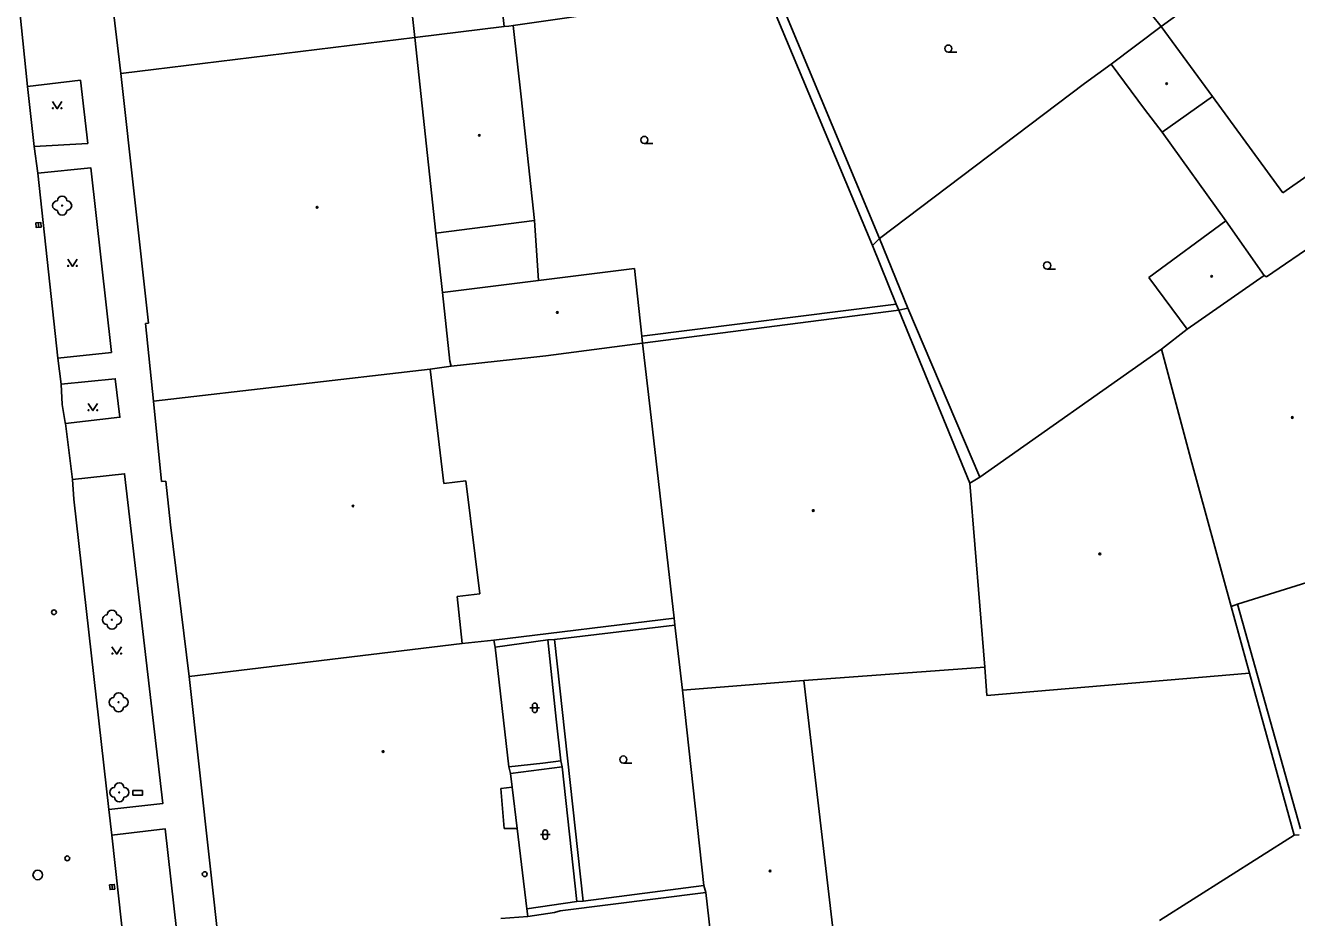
# Model space of a CAD drawing. Extents: x -599770 to -598493, y -1162076 to -1159209.
# Drawn here: x -598955.3 to -598888.7, y -1159808.1 to -1159761.3 of the extents above; entities that cross this region are included whole.
import ezdxf

# ---------------------------------------------------------------- set-up
doc = ezdxf.new("R2010")
doc.units = 0
doc.layers.add('Podklad', color=7, linetype='Continuous')

msp = doc.modelspace()

# ---------------------------------------------------------------- linework, layer by layer
at = {"layer": 'Podklad'}
for p, q in [((-598906.95, -1159762.688), (-598906.512, -1159762.688)), ((-598922.88, -1159767.477), (-598922.442, -1159767.477)), ((-598954.64, -1159771.625), (-598954.62, -1159771.875)), ((-598901.77, -1159774.058), (-598901.332, -1159774.058)), ((-598928.873, -1159797.058), (-598928.373, -1159797.058)), ((-598928.748, -1159796.933), (-598928.748, -1159797.183)), ((-598928.498, -1159796.933), (-598928.498, -1159797.183)), ((-598923.98, -1159799.957), (-598923.543, -1159799.957)), ((-598928.323, -1159803.708), (-598927.823, -1159803.708)), ((-598928.198, -1159803.583), (-598928.198, -1159803.833)), ((-598927.948, -1159803.583), (-598927.948, -1159803.833)), ((-598950.782, -1159806.326), (-598950.758, -1159806.574))]:
    msp.add_line(p, q, dxfattribs=at)
for points in [[(-598950.31, -1159763.8), (-598951.86, -1159750.9)], [(-598936.01, -1159752.06), (-598931.34, -1159751.33), (-598930.23, -1159761.35)], [(-598936.01, -1159752.06), (-598934.91, -1159761.92)], [(-598895.8, -1159761.35), (-598883.18, -1159752.19)], [(-598955.93, -1159757.47), (-598955.2, -1159764.48)], [(-598910.93, -1159772.82), (-598916.51, -1159759.46)], [(-598916.1, -1159759.18), (-598910.55, -1159772.46)], [(-598925.97, -1159760.74), (-598929.76, -1159761.29)], [(-598895.8, -1159761.35), (-598896.3, -1159760.71)], [(-598934.91, -1159761.92), (-598930.23, -1159761.35), (-598929.98, -1159761.32)], [(-598929.98, -1159761.32), (-598929.76, -1159761.29)], [(-598929.76, -1159761.29), (-598929.34, -1159765.03)], [(-598898.42, -1159763.31), (-598895.8, -1159761.35)], [(-598893.11, -1159765.01), (-598895.8, -1159761.35)], [(-598934.91, -1159761.92), (-598950.31, -1159763.8)], [(-598933.8, -1159772.17), (-598934.91, -1159761.92)], [(-598948.86, -1159776.89), (-598950.31, -1159763.8)], [(-598899.82, -1159764.33), (-598898.42, -1159763.31)], [(-598896.67, -1159765.68), (-598898.42, -1159763.31)], [(-598955.2, -1159764.48), (-598952.43, -1159764.16), (-598952.05, -1159767.47), (-598954.85, -1159767.63)], [(-598955.2, -1159764.48), (-598954.85, -1159767.63)], [(-598910.55, -1159772.46), (-598899.82, -1159764.33)], [(-598929.34, -1159765.03), (-598928.63, -1159771.52)], [(-598893.11, -1159765.01), (-598895.74, -1159766.88)], [(-598889.42, -1159770.06), (-598893.11, -1159765.01)], [(-598953.9, -1159765.275), (-598953.65, -1159765.65), (-598953.4, -1159765.275)], [(-598895.74, -1159766.88), (-598896.67, -1159765.68)], [(-598892.4, -1159771.53), (-598895.74, -1159766.88)], [(-598954.85, -1159767.63), (-598954.66, -1159769.03)], [(-598954.66, -1159769.03), (-598951.89, -1159768.75), (-598950.81, -1159778.43), (-598953.62, -1159778.73)], [(-598954.66, -1159769.03), (-598953.62, -1159778.73)], [(-598888.15, -1159769.17), (-598889.42, -1159770.06)], [(-598928.63, -1159771.52), (-598933.8, -1159772.17)], [(-598928.63, -1159771.52), (-598928.43, -1159774.66)], [(-598896.45, -1159774.5), (-598892.4, -1159771.53)], [(-598892.4, -1159771.53), (-598890.4, -1159774.4)], [(-598933.8, -1159772.17), (-598933.46, -1159775.29)], [(-598910.93, -1159772.82), (-598910.55, -1159772.46)], [(-598910.55, -1159772.46), (-598909.07, -1159776.11)], [(-598909.68, -1159775.89), (-598910.93, -1159772.82)], [(-598890.28, -1159774.47), (-598887.56, -1159772.62)], [(-598953.1, -1159773.545), (-598952.85, -1159773.92), (-598952.6, -1159773.545)], [(-598928.43, -1159774.66), (-598923.39, -1159774.02)], [(-598923.39, -1159774.02), (-598923.02, -1159777.57)], [(-598890.4, -1159774.4), (-598894.44, -1159777.21)], [(-598890.4, -1159774.4), (-598890.28, -1159774.47)], [(-598933.46, -1159775.29), (-598928.43, -1159774.66)], [(-598894.44, -1159777.21), (-598896.45, -1159774.5)], [(-598933.46, -1159775.29), (-598933.07, -1159778.88)], [(-598923.02, -1159777.57), (-598909.68, -1159775.89)], [(-598922.98, -1159777.95), (-598909.54, -1159776.22)], [(-598909.54, -1159776.22), (-598909.68, -1159775.89)], [(-598909.07, -1159776.11), (-598909.54, -1159776.22)], [(-598909.54, -1159776.22), (-598905.82, -1159785.29)], [(-598909.07, -1159776.11), (-598905.3, -1159784.97)], [(-598949.02, -1159776.91), (-598948.86, -1159776.89)], [(-598948.61, -1159780.99), (-598949.02, -1159776.91)], [(-598923.02, -1159777.57), (-598922.98, -1159777.95)], [(-598895.78, -1159778.25), (-598894.44, -1159777.21)], [(-598928.05, -1159778.61), (-598922.98, -1159777.95)], [(-598922.58, -1159781.38), (-598922.98, -1159777.95)], [(-598905.3, -1159784.97), (-598895.78, -1159778.25)], [(-598894.24, -1159784.02), (-598895.78, -1159778.25)], [(-598953.62, -1159778.73), (-598953.45, -1159780.09)], [(-598933.07, -1159778.88), (-598933, -1159779.15)], [(-598928.99, -1159778.72), (-598933, -1159779.15)], [(-598928.99, -1159778.72), (-598928.05, -1159778.61)], [(-598934.1, -1159779.3), (-598948.61, -1159780.99)], [(-598933, -1159779.15), (-598934.1, -1159779.3)], [(-598934.1, -1159779.3), (-598933.38, -1159785.3)], [(-598953.22, -1159782.15), (-598950.36, -1159781.83), (-598950.61, -1159779.81), (-598953.45, -1159780.09)], [(-598953.45, -1159780.09), (-598953.39, -1159781.16), (-598953.23, -1159782.11), (-598953.22, -1159782.15)], [(-598952.03, -1159781.105), (-598951.78, -1159781.48), (-598951.53, -1159781.105)], [(-598948.19, -1159785.2), (-598948.61, -1159780.99)], [(-598921.32, -1159792.35), (-598922.58, -1159781.38)], [(-598953.22, -1159782.15), (-598952.85, -1159785.09)], [(-598894.24, -1159784.02), (-598892.12, -1159791.74)], [(-598952.85, -1159785.09), (-598950.12, -1159784.79), (-598948.12, -1159802.08), (-598950.95, -1159802.39)], [(-598952.85, -1159785.09), (-598952.78, -1159786.12), (-598950.95, -1159802.39)], [(-598905.82, -1159785.29), (-598905.3, -1159784.97)], [(-598947.96, -1159785.17), (-598948.19, -1159785.2)], [(-598947.72, -1159787.47), (-598947.96, -1159785.17)], [(-598933.38, -1159785.3), (-598932.23, -1159785.16)], [(-598932.23, -1159785.16), (-598931.51, -1159791.08)], [(-598905.82, -1159785.29), (-598905.03, -1159794.93)], [(-598946.73, -1159795.41), (-598947.72, -1159787.47)], [(-598886.48, -1159789.97), (-598891.79, -1159791.62)], [(-598931.51, -1159791.08), (-598932.69, -1159791.23)], [(-598932.69, -1159791.23), (-598932.43, -1159793.69)], [(-598891.79, -1159791.62), (-598892.12, -1159791.74)], [(-598892.12, -1159791.74), (-598891.16, -1159795.25)], [(-598891.79, -1159791.62), (-598888.5, -1159803.41)], [(-598921.32, -1159792.35), (-598930.77, -1159793.52)], [(-598921.28, -1159792.72), (-598921.32, -1159792.35)], [(-598927.58, -1159793.48), (-598921.28, -1159792.72)], [(-598920.88, -1159796.14), (-598921.28, -1159792.72)], [(-598932.43, -1159793.69), (-598946.73, -1159795.41)], [(-598932.43, -1159793.69), (-598930.77, -1159793.52)], [(-598930.77, -1159793.52), (-598930.7, -1159793.88)], [(-598930.7, -1159793.88), (-598927.94, -1159793.5)], [(-598927.94, -1159793.5), (-598927.58, -1159793.48)], [(-598927.5, -1159797.66), (-598927.94, -1159793.5)], [(-598927.58, -1159793.48), (-598926.08, -1159807.2)], [(-598950.78, -1159793.865), (-598950.53, -1159794.24), (-598950.28, -1159793.865)], [(-598930.7, -1159793.88), (-598929.98, -1159800.15)], [(-598905.03, -1159794.93), (-598914.53, -1159795.62)], [(-598904.94, -1159796.42), (-598905.03, -1159794.93)], [(-598945.12, -1159809.94), (-598946.73, -1159795.41)], [(-598914.53, -1159795.62), (-598920.88, -1159796.14)], [(-598914.53, -1159795.62), (-598912.28, -1159814.74)], [(-598891.16, -1159795.25), (-598904.94, -1159796.42)], [(-598891.16, -1159795.25), (-598888.83, -1159803.74)], [(-598919.76, -1159806.37), (-598920.88, -1159796.14)], [(-598927.25, -1159799.84), (-598927.5, -1159797.66)], [(-598929.98, -1159800.15), (-598928.2, -1159799.96)], [(-598929.98, -1159800.15), (-598929.89, -1159800.51)], [(-598929.89, -1159800.51), (-598927.18, -1159800.15)], [(-598928.2, -1159799.96), (-598927.25, -1159799.84)], [(-598927.18, -1159800.15), (-598927.25, -1159799.84)], [(-598926.42, -1159807.22), (-598927.18, -1159800.15)], [(-598929.89, -1159800.51), (-598929.81, -1159801.21)], [(-598929.81, -1159801.21), (-598930.4, -1159801.28)], [(-598930.4, -1159801.28), (-598930.23, -1159803.38)], [(-598929.81, -1159801.21), (-598929.55, -1159803.39)], [(-598950.95, -1159802.39), (-598950.79, -1159803.73)], [(-598948.8, -1159821.29), (-598946.02, -1159820.95), (-598948, -1159803.4), (-598950.79, -1159803.73)], [(-598950.79, -1159803.73), (-598948.97, -1159820.28), (-598948.8, -1159821.29)], [(-598930.23, -1159803.38), (-598929.55, -1159803.39)], [(-598929.55, -1159803.39), (-598929.04, -1159807.59)], [(-598888.83, -1159803.74), (-598895.88, -1159808.2)], [(-598888.83, -1159803.74), (-598888.57, -1159803.72)], [(-598919.76, -1159806.37), (-598926.08, -1159807.2)], [(-598919.65, -1159806.74), (-598919.76, -1159806.37)], [(-598919.65, -1159806.74), (-598927.29, -1159807.7)], [(-598918.66, -1159815.5), (-598919.65, -1159806.74)], [(-598926.42, -1159807.22), (-598929.04, -1159807.59)], [(-598929.04, -1159807.59), (-598928.99, -1159808)], [(-598927.29, -1159807.7), (-598927.58, -1159807.79)], [(-598926.08, -1159807.2), (-598926.42, -1159807.22)], [(-598928.99, -1159808), (-598930.4, -1159808.11)], [(-598927.58, -1159807.79), (-598928.99, -1159808)]]:
    msp.add_lwpolyline(points, dxfattribs=at)
for points in [[(-598954.765, -1159771.635), (-598954.745, -1159771.885), (-598954.495, -1159771.865), (-598954.515, -1159771.615)], [(-598949.68, -1159801.645), (-598949.18, -1159801.645), (-598949.18, -1159801.395), (-598949.68, -1159801.395)], [(-598950.907, -1159806.338), (-598950.882, -1159806.587), (-598950.633, -1159806.562), (-598950.658, -1159806.313)]]:
    msp.add_lwpolyline(points, close=True, dxfattribs=at)
for centre, radius in [((-598906.95, -1159762.5), 0.188), ((-598895.51, -1159764.34), 0.045), ((-598895.51, -1159764.34), 0.0199), ((-598953.875, -1159765.625), 0.025), ((-598953.425, -1159765.625), 0.025), ((-598931.53, -1159767.05), 0.045), ((-598931.53, -1159767.05), 0.0199), ((-598922.88, -1159767.29), 0.188), ((-598953.39, -1159770.73), 0.025), ((-598940.03, -1159770.82), 0.045), ((-598940.03, -1159770.82), 0.0199), ((-598901.77, -1159773.87), 0.188), ((-598953.075, -1159773.895), 0.025), ((-598952.625, -1159773.895), 0.025), ((-598893.15, -1159774.44), 0.045), ((-598893.15, -1159774.44), 0.0199), ((-598927.44, -1159776.33), 0.045), ((-598927.44, -1159776.33), 0.0199), ((-598952.005, -1159781.455), 0.025), ((-598951.555, -1159781.455), 0.025), ((-598888.92, -1159781.84), 0.045), ((-598888.92, -1159781.84), 0.0199), ((-598938.15, -1159786.48), 0.045), ((-598938.15, -1159786.48), 0.0199), ((-598914.03, -1159786.72), 0.045), ((-598914.03, -1159786.72), 0.0199), ((-598899.01, -1159788.99), 0.045), ((-598899.01, -1159788.99), 0.0199), ((-598953.82, -1159792.05), 0.125), ((-598950.78, -1159792.44), 0.025), ((-598950.755, -1159794.215), 0.025), ((-598950.305, -1159794.215), 0.025), ((-598950.43, -1159796.77), 0.025), ((-598936.57, -1159799.35), 0.045), ((-598936.57, -1159799.35), 0.0199), ((-598923.98, -1159799.77), 0.188), ((-598950.4, -1159801.49), 0.025), ((-598953.12, -1159804.95), 0.125), ((-598954.67, -1159805.82), 0.25), ((-598945.92, -1159805.78), 0.125), ((-598916.29, -1159805.61), 0.045), ((-598916.29, -1159805.61), 0.0199)]:
    msp.add_circle(centre, radius, dxfattribs=at)
for centre, radius, start, end in [((-598953.64, -1159770.73), 0.25, 90, 270), ((-598953.39, -1159770.48), 0.25, 0, 180), ((-598953.14, -1159770.73), 0.25, 270, 90), ((-598953.39, -1159770.98), 0.25, 180, 0), ((-598951.03, -1159792.44), 0.25, 90, 270), ((-598950.78, -1159792.19), 0.25, 0, 180), ((-598950.53, -1159792.44), 0.25, 270, 90), ((-598950.78, -1159792.69), 0.25, 180, 0), ((-598950.43, -1159796.52), 0.25, 0, 180), ((-598950.68, -1159796.77), 0.25, 90, 270), ((-598950.43, -1159797.02), 0.25, 180, 0), ((-598950.18, -1159796.77), 0.25, 270, 90), ((-598928.623, -1159796.933), 0.125, 0, 180), ((-598928.623, -1159797.183), 0.125, 180, 0), ((-598950.4, -1159801.24), 0.25, 0, 180), ((-598950.65, -1159801.49), 0.25, 90, 270), ((-598950.4, -1159801.74), 0.25, 180, 0), ((-598950.15, -1159801.49), 0.25, 270, 90), ((-598928.073, -1159803.583), 0.125, 0, 180), ((-598928.073, -1159803.833), 0.125, 180, 0)]:
    msp.add_arc(centre, radius, start, end, dxfattribs=at)

doc.saveas('drawing.dxf')
